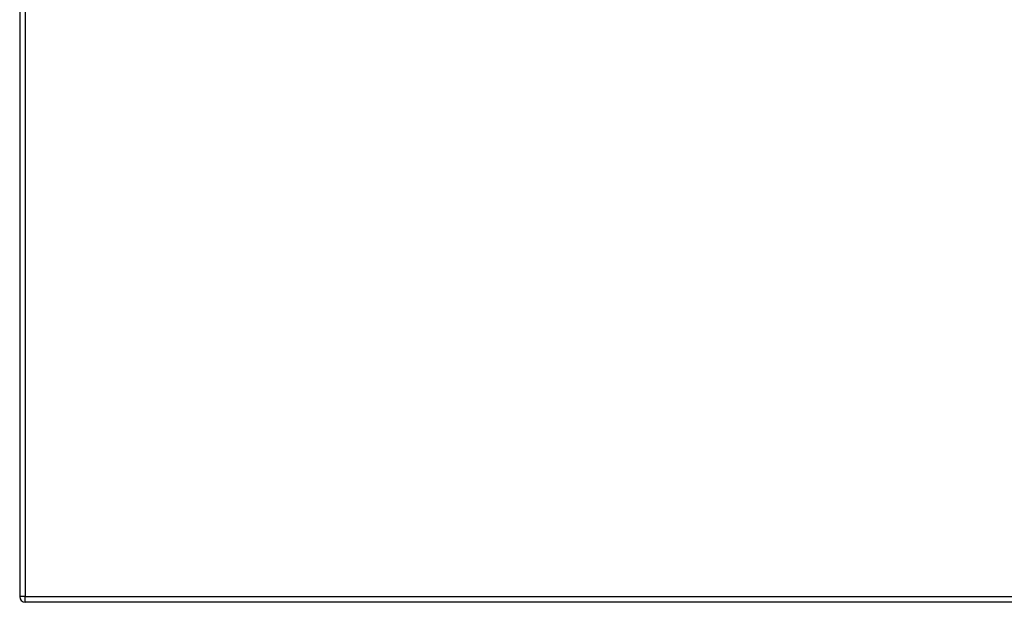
# Model space of a CAD drawing. Header units: inches. Extents: x 20 to 683, y 61 to 320.
# Tile 261 of 376: x 292 to 310, y 176 to 187. Entities that reach past the tile are written whole.
import ezdxf

# ---------------------------------------------------------------- set-up
doc = ezdxf.new("R2010")
doc.units = ezdxf.units.IN
doc.header["$MEASUREMENT"] = 0
doc.layers.add('Visible Edges(ANSI)', color=7, linetype='Continuous', lineweight=25)
doc.layers.add('Visible Tangent Edges(ANSI)', color=7, linetype='Continuous', lineweight=25)

msp = doc.modelspace()

# ---------------------------------------------------------------- linework, layer by layer
at = {"layer": 'Visible Edges(ANSI)'}
for p, q in [((292.393, 215.095), (292.393, 176.375)), ((364.097, 176.276), (292.492, 176.276))]:
    msp.add_line(p, q, dxfattribs=at)
msp.add_arc((292.492, 176.375), 0.099, 180, 270, dxfattribs=at)
at = {"layer": 'Visible Tangent Edges(ANSI)'}
for p, q in [((292.492, 215.095), (292.492, 176.375)), ((292.492, 176.375), (292.393, 176.375)), ((292.492, 176.276), (292.492, 176.375)), ((292.492, 176.375), (364.097, 176.375))]:
    msp.add_line(p, q, dxfattribs=at)

doc.saveas('drawing.dxf')
